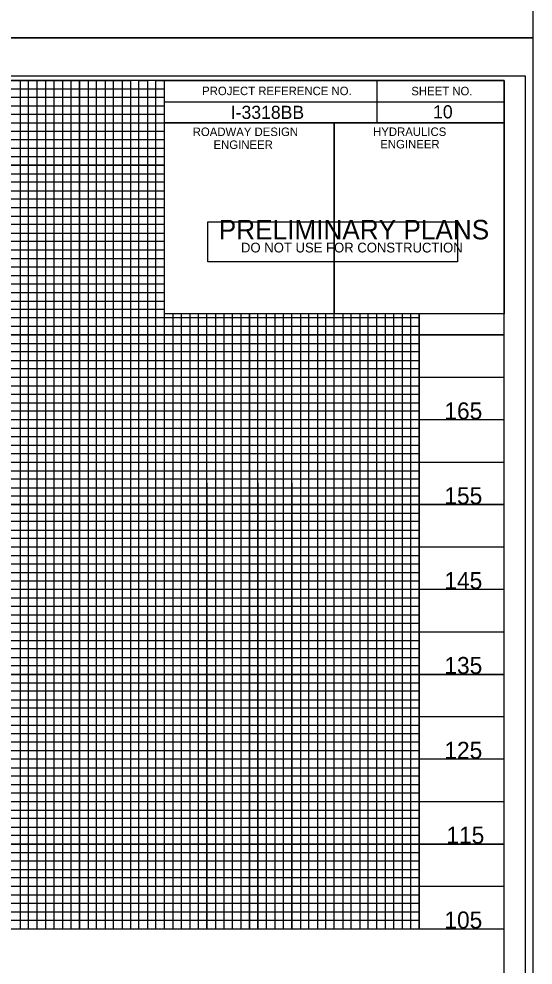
# Model space of a CAD drawing. Extents: x 573468 to 580768, y -57414 to -51768.
# Drawn here: x 580060 to 580362, y -55760 to -55202 of the extents above; entities that cross this region are included whole.
import ezdxf

# ---------------------------------------------------------------- set-up
doc = ezdxf.new("R2010")
doc.units = 0
for name, color, linetype in [('Exist Vertical Profile Vertical Axis Label', 7, 'Continuous'), ('Sheet Cutting Line CELL', 7, 'Continuous'), ('Sheet Data Field CELL', 7, 'Continuous'), ('Sheet DOT Grid CELL', 7, 'Continuous'), ('Sheet Layout Profile Border Port 1', 7, 'Continuous'), ('Sheet Plot Border Inside CELL', 7, 'Continuous'), ('Sheet Plot Border Outside CELL', 7, 'Continuous'), ('Sheet Profile CELL', 7, 'Continuous'), ('Sheet Profile Grid Major CELL', 7, 'Continuous'), ('Sheet Profile Grid Middle CELL', 7, 'Continuous'), ('Sheet Profile Grid Minor CELL', 7, 'Continuous'), ('Sheet Sticker Preliminary CELL', 7, 'Continuous')]:
    doc.layers.add(name, color=color, linetype=linetype)

msp = doc.modelspace()

# ---------------------------------------------------------------- linework, layer by layer
at = {"layer": 'Sheet Cutting Line CELL'}
for p, q in [((578678.21, -55213.55), (580362.21, -55213.55)), ((580362.21, -55213.55), (578678.21, -55213.55))]:
    msp.add_line(p, q, dxfattribs=at)
at = {"layer": 'Sheet DOT Grid CELL'}
for p, q in [((580095.21, -55738.55), (580095.21, -55238.55)), ((580145.16, -55288.55), (578845.21, -55288.55)), ((580145.16, -55338.55), (578845.21, -55338.55)), ((580145.21, -55738.55), (580145.21, -55376.1)), ((580195.21, -55738.55), (580195.21, -55376.1)), ((580245.21, -55738.55), (580245.21, -55376.1)), ((580295.21, -55738.55), (580295.21, -55376.1)), ((580345.21, -55388.55), (578845.21, -55388.55)), ((580345.21, -55438.55), (578845.21, -55438.55)), ((580345.21, -55488.55), (578845.21, -55488.55)), ((580345.21, -55538.55), (578845.21, -55538.55)), ((580345.21, -55588.55), (578845.21, -55588.55)), ((580345.21, -55638.55), (578845.21, -55638.55)), ((580345.21, -55688.55), (578845.21, -55688.55))]:
    msp.add_line(p, q, dxfattribs=at)
at = {"layer": 'Sheet Layout Profile Border Port 1'}
msp.add_lwpolyline([(578895.21, -55238.55), (578895.21, -55738.55), (580295.21, -55738.55), (580295.21, -55376.1), (580145.16, -55376.1), (580145.16, -55238.55)], close=True, dxfattribs=at)
at = {"layer": 'Sheet Plot Border Inside CELL'}
msp.add_lwpolyline([(578691.21, -56291.1), (580357.71, -56291.1), (580357.71, -55236), (578691.21, -55236)], close=True, dxfattribs=at)
at = {"layer": 'Sheet Plot Border Outside CELL'}
for points in [[(578678.21, -55213.55), (580362.21, -55213.55), (580362.21, -54113.55), (578678.21, -54113.55)], [(578678.21, -56313.55), (580362.21, -56313.55), (580362.21, -55213.55), (578678.21, -55213.55)]]:
    msp.add_lwpolyline(points, close=True, dxfattribs=at)
at = {"layer": 'Sheet Profile CELL'}
for p, q in [((580270.21, -55238.6), (580270.21, -55263.6)), ((580145.16, -55251.1), (580345.21, -55251.1)), ((580245.21, -55263.6), (580245.21, -55376.05)), ((578845.21, -55738.55), (580345.21, -55738.55))]:
    msp.add_line(p, q, dxfattribs=at)
for points in [[(580345.21, -55238.55), (578845.21, -55238.55), (578845.21, -56288.55), (580345.21, -56288.55)], [(580145.16, -55238.55), (580345.21, -55238.55), (580345.21, -55263.6), (580145.16, -55263.6)], [(580145.16, -55263.6), (580245.21, -55263.6), (580245.21, -55376.1), (580145.16, -55376.1)], [(580245.21, -55263.6), (580345.21, -55263.6), (580345.21, -55376.1), (580245.21, -55376.1)]]:
    msp.add_lwpolyline(points, close=True, dxfattribs=at)
at = {"layer": 'Sheet Profile Grid Major CELL'}
for points in [[(579595.21, -55738.55), (579645.21, -55738.55), (579645.21, -55238.55), (579695.21, -55238.55), (579695.21, -55738.55), (579745.21, -55738.55), (579745.21, -55238.55), (579795.21, -55238.55), (579795.21, -55738.55), (579845.21, -55738.55), (579845.21, -55238.55), (579895.21, -55238.55), (579895.21, -55738.55), (579945.21, -55738.55), (579945.21, -55238.55), (579995.21, -55238.55), (579995.21, -55738.55), (580045.21, -55738.55), (580045.21, -55238.55), (580095.21, -55238.55), (580095.21, -55738.55), (580145.21, -55738.55), (580145.21, -55238.55), (580171.51, -55238.55)], [(578845.21, -55288.55), (580145.21, -55288.55)], [(580145.21, -55338.55), (578845.21, -55338.55), (578845.21, -55388.55), (580345.21, -55388.55)], [(580195.21, -55376.1), (580195.21, -55738.55), (580245.21, -55738.55), (580245.21, -55738.55), (580245.21, -55376.1)], [(580295.21, -55376.1), (580295.21, -55738.55), (580345.21, -55738.55), (580345.21, -55388.55)], [(580345.21, -55438.55), (578845.21, -55438.55), (578845.21, -55488.55), (580345.21, -55488.55)], [(580345.21, -55538.55), (578845.21, -55538.55), (578845.21, -55588.55), (580345.21, -55588.55)], [(580345.21, -55638.55), (578845.21, -55638.55), (578845.21, -55638.55), (578845.21, -55688.55), (580345.21, -55688.55)]]:
    msp.add_lwpolyline(points, dxfattribs=at)
at = {"layer": 'Sheet Profile Grid Middle CELL'}
msp.add_line((578845.21, -55263.55), (580145.16, -55263.55), dxfattribs=at)
for points in [[(579620.21, -55738.55), (579670.21, -55738.55), (579670.21, -55238.55), (579720.21, -55238.55), (579720.21, -55738.55), (579770.21, -55738.55), (579770.21, -55238.55), (579820.21, -55238.55), (579820.21, -55738.55), (579870.21, -55738.55), (579870.21, -55238.55), (579920.21, -55238.55), (579920.21, -55738.55), (579970.21, -55738.55), (579970.21, -55238.55), (580020.21, -55238.55), (580020.21, -55738.55), (580070.21, -55738.55), (580070.21, -55238.55), (580120.21, -55238.55), (580120.21, -55738.55), (580170.21, -55738.55), (580170.21, -55376.1)], [(580145.21, -55313.55), (578845.21, -55313.55), (578845.21, -55363.55), (580145.21, -55363.55)], [(580170.21, -55475.75), (580170.21, -55738.55), (580220.21, -55738.55), (580220.21, -55376.1)], [(580220.21, -55475.75), (580220.21, -55738.55), (580270.21, -55738.55), (580270.21, -55376.1)], [(580345.21, -55413.55), (578845.21, -55413.55), (578845.21, -55463.55), (580170.21, -55463.55)], [(580170.21, -55463.55), (580345.21, -55463.55)], [(580345.21, -55513.55), (578845.21, -55513.55), (578845.21, -55563.55), (580345.21, -55563.55)], [(580345.21, -55613.55), (578845.21, -55613.55), (578845.21, -55663.55), (580345.21, -55663.55)], [(580345.21, -55713.55), (578845.21, -55713.55)]]:
    msp.add_lwpolyline(points, dxfattribs=at)
at = {"layer": 'Sheet Profile Grid Minor CELL'}
for p, q in [((578895.21, -55243.55), (580145.21, -55243.55)), ((580145.21, -55248.55), (578895.21, -55248.9)), ((578895.21, -55253.55), (580145.21, -55253.55)), ((580145.16, -55373.55), (578895.21, -55373.55)), ((580295.21, -55378.55), (578895.21, -55378.55)), ((580295.21, -55383.55), (578895.21, -55383.55)), ((578895.21, -55393.55), (580295.21, -55393.55)), ((580295.21, -55398.55), (578895.21, -55398.55)), ((578895.21, -55403.55), (580295.21, -55403.55)), ((580295.21, -55423.55), (578895.21, -55423.55)), ((578895.21, -55428.55), (580295.21, -55428.55)), ((580295.21, -55448.55), (578895.21, -55448.55)), ((578895.21, -55453.55), (580295.21, -55453.55)), ((580295.21, -55473.55), (578895.21, -55473.55)), ((578895.21, -55478.55), (580295.21, -55478.55)), ((580295.21, -55483.55), (578895.21, -55483.55)), ((578895.21, -55493.55), (580295.21, -55493.55)), ((580295.21, -55498.55), (578895.21, -55498.55)), ((578895.21, -55503.55), (580295.21, -55503.55)), ((580295.21, -55508.55), (578895.21, -55508.55)), ((578895.21, -55518.55), (580295.21, -55518.55)), ((580295.21, -55523.55), (578895.21, -55523.55)), ((578895.21, -55528.55), (580295.21, -55528.55)), ((580295.21, -55533.55), (578895.21, -55533.55)), ((578895.21, -55543.55), (580295.21, -55543.55)), ((580295.21, -55548.55), (578895.21, -55548.55)), ((578895.21, -55553.55), (580295.21, -55553.55)), ((580295.21, -55558.55), (578895.21, -55558.55)), ((578895.21, -55568.55), (580295.21, -55568.55)), ((580295.21, -55573.55), (578895.21, -55573.55)), ((578895.21, -55578.55), (580295.21, -55578.55)), ((580295.21, -55583.55), (578895.21, -55583.55)), ((578895.21, -55593.55), (580295.21, -55593.55)), ((580295.21, -55598.55), (578895.21, -55598.55)), ((578895.21, -55603.55), (580295.21, -55603.55)), ((580295.21, -55608.55), (578895.21, -55608.55)), ((578895.21, -55618.55), (580295.21, -55618.55)), ((580295.21, -55623.55), (578895.21, -55623.55)), ((580295.21, -55628.55), (578895.21, -55628.55)), ((580295.21, -55633.55), (578895.21, -55633.55)), ((578895.21, -55643.55), (580295.21, -55643.55)), ((580295.21, -55648.55), (578895.21, -55648.55)), ((578895.21, -55653.55), (580295.21, -55653.55)), ((580295.21, -55658.55), (578895.21, -55658.55)), ((578895.21, -55668.55), (580295.21, -55668.55)), ((580295.21, -55673.55), (578895.21, -55673.55)), ((578895.21, -55678.55), (580295.21, -55678.55)), ((580295.21, -55683.55), (578895.21, -55683.55)), ((578895.21, -55693.55), (580295.21, -55693.55)), ((580295.21, -55698.55), (578895.21, -55698.55)), ((578895.21, -55703.55), (580295.21, -55703.55)), ((580295.21, -55708.55), (578895.21, -55708.55)), ((578895.21, -55718.55), (580295.21, -55718.55)), ((580295.21, -55723.55), (578895.21, -55723.55)), ((578895.21, -55728.55), (580295.21, -55728.55))]:
    msp.add_line(p, q, dxfattribs=at)
for points in [[(580055.21, -55238.55), (580060.21, -55238.55), (580060.21, -55738.55), (580065.21, -55738.55), (580065.21, -55238.55), (580075.21, -55238.55), (580075.21, -55738.55), (580080.21, -55738.55), (580080.21, -55238.55), (580085.21, -55238.55), (580085.21, -55738.55), (580090.21, -55738.55), (580090.21, -55238.55), (580100.21, -55238.55), (580100.21, -55738.55), (580105.21, -55738.55), (580105.21, -55238.55), (580110.21, -55238.55), (580110.21, -55738.55), (580115.21, -55738.55), (580115.21, -55238.55), (580125.21, -55238.55), (580125.21, -55738.55), (580130.21, -55738.55), (580130.21, -55238.55), (580135.21, -55238.55), (580135.21, -55738.55), (580140.21, -55738.55), (580140.21, -55238.55), (580150.21, -55238.55)], [(580145.21, -55258.55), (578895.21, -55258.55), (578895.21, -55268.55), (580145.21, -55268.55)], [(580145.16, -55273.55), (578895.21, -55273.55), (578895.21, -55278.55), (580145.21, -55278.55)], [(580145.21, -55283.55), (578895.21, -55283.55), (578895.21, -55293.55), (580145.21, -55293.55)], [(580145.21, -55298.55), (578895.21, -55298.55), (578895.21, -55303.55), (580145.21, -55303.55)], [(580145.21, -55308.55), (578895.21, -55308.55), (578895.21, -55318.55), (580145.21, -55318.55)], [(580145.21, -55323.55), (578895.21, -55323.55), (578895.21, -55328.55), (580145.21, -55328.55)], [(580145.21, -55333.55), (578895.21, -55333.55), (578895.21, -55343.55), (580145.21, -55343.55)], [(580145.21, -55348.65), (578895.31, -55348.65), (578895.31, -55353.55), (580145.21, -55353.55)], [(580145.21, -55358.55), (578895.21, -55358.55), (578895.21, -55368.55), (580145.21, -55368.55)], [(580150.21, -55376.1), (580150.21, -55738.55), (580155.21, -55738.55), (580155.21, -55376.1)], [(580160.21, -55376.1), (580160.21, -55738.55), (580165.21, -55738.55), (580165.21, -55376.1)], [(580175.21, -55376.1), (580175.21, -55738.55), (580175.21, -55738.55), (580180.21, -55738.55), (580185.21, -55738.55), (580185.21, -55376.1)], [(580180.21, -55376.1), (580180.21, -55738.55)], [(580190.21, -55376.1), (580190.11, -55738.5), (580195.11, -55738.5), (580200.21, -55738.55), (580200.21, -55376.1)], [(580200.21, -55475.75), (580200.21, -55738.55), (580205.21, -55738.55), (580205.21, -55376.1)], [(580210.21, -55376.1), (580210.21, -55738.55), (580215.21, -55738.55), (580215.21, -55376.1)], [(580225.21, -55376.1), (580225.21, -55738.55), (580230.21, -55738.55), (580230.21, -55376.1)], [(580235.21, -55376.1), (580235.21, -55738.55), (580240.21, -55738.55), (580240.21, -55376.1)], [(580250.21, -55376.1), (580250.21, -55738.55), (580255.21, -55738.55), (580255.21, -55376.1)], [(580260.21, -55376.1), (580260.21, -55738.55), (580265.21, -55738.55), (580265.21, -55376.1)], [(580275.21, -55376.1), (580275.21, -55738.55), (580280.21, -55738.55), (580280.21, -55376.1)], [(580285.21, -55376.1), (580285.21, -55738.55), (580290.21, -55738.55), (580290.21, -55376.1)], [(580295.21, -55408.55), (578895.21, -55408.55), (578895.21, -55418.55), (580295.21, -55418.55)], [(580295.21, -55433.55), (578895.21, -55433.55), (578895.21, -55443.55), (580295.21, -55443.55)], [(580295.21, -55458.55), (578895.21, -55458.55), (578895.21, -55468.55), (580295.21, -55468.55)], [(580295.21, -55733.55), (578895.21, -55733.55)]]:
    msp.add_lwpolyline(points, dxfattribs=at)
at = {"layer": 'Sheet Sticker Preliminary CELL'}
msp.add_lwpolyline([(580170.67, -55345.4), (580170.67, -55321.9), (580317.67, -55321.9), (580317.67, -55345.4)], close=True, dxfattribs=at)

# ---------------------------------------------------------------- texts
at = {"layer": 'Exist Vertical Profile Vertical Axis Label'}
for s, p in [('165', (580310, -55438.3)), ('155', (580310, -55488.3)), ('145', (580310, -55538.3)), ('135', (580310, -55588.3)), ('125', (580310, -55638.3)), ('115', (580311.2, -55688.3)), ('105', (580310, -55738.3))]:
    msp.add_text(s, height=10, dxfattribs=at).set_placement(p)
at = {"layer": 'Sheet Data Field CELL'}
for s, p in [('I-3318BB', (580184.23, -55261.24)), ('10', (580303.36, -55260.94))]:
    msp.add_text(s, height=7.75, dxfattribs=at).set_placement(p)
at = {"layer": 'Sheet Profile CELL'}
for s, height, p in [('PROJECT REFERENCE NO.', 5.0001, (580167.38, -55247.24)), ('SHEET NO.', 5, (580290.53, -55247.34)), ('ROADWAY DESIGN', 5.0001, (580161.83, -55271.34)), ('HYDRAULICS', 5, (580268.03, -55271.29)), ('ENGINEER', 5, (580174.08, -55278.94)), ('ENGINEER', 5, (580272.28, -55278.64))]:
    msp.add_text(s, height=height, dxfattribs=at).set_placement(p)
at = {"layer": 'Sheet Sticker Preliminary CELL'}
for s, height, p in [('PRELIMINARY PLANS', 11.52, (580177.17, -55332.25)), ('DO NOT USE FOR CONSTRUCTION', 5.76, (580190.27, -55339.95))]:
    msp.add_text(s, height=height, dxfattribs=at).set_placement(p)

doc.saveas('drawing.dxf')
